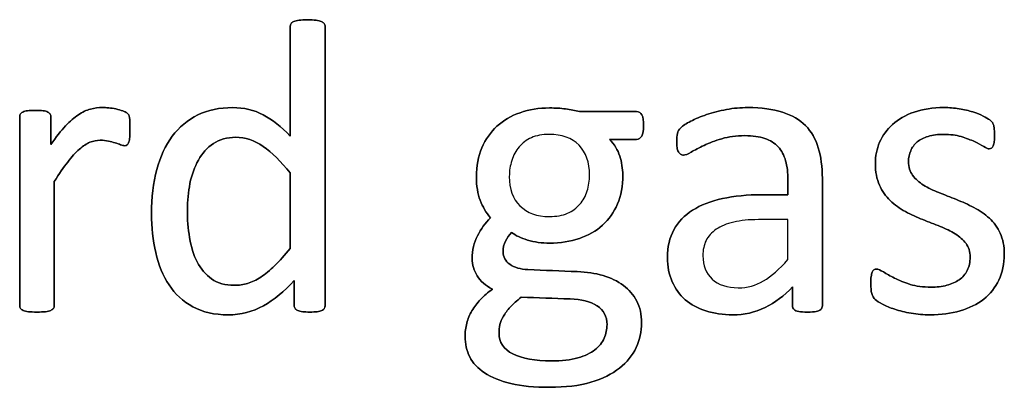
# Model space of a CAD drawing. Header units: inches. Extents: x 0 to 20790, y -12 to 14700.
# Tile 293 of 341: x 12742 to 13104, y 12555 to 12690. Entities that reach past the tile are written whole.
import ezdxf

# ---------------------------------------------------------------- set-up
doc = ezdxf.new("R2010")
doc.units = ezdxf.units.IN

msp = doc.modelspace()

# ---------------------------------------------------------------- linework, layer by layer
at = {"linetype": 'Continuous', "lineweight": 25}
for points, knots in [([(12854.215, 12583.901), (12854.405, 12584.208), (12854.492, 12584.554), (12854.492, 12619.138), (12854.492, 12653.289), (12854.492, 12687.814), (12854.377, 12688.161), (12854.146, 12688.478), (12853.915, 12688.824), (12853.569, 12689.084), (12852.645, 12689.43), (12852.011, 12689.603), (12850.366, 12689.83), (12849.299, 12689.921), (12846.789, 12689.921), (12845.779, 12689.834), (12844.192, 12689.599), (12843.528, 12689.43), (12843.038, 12689.257), (12842.518, 12689.084), (12842.172, 12688.824), (12841.999, 12688.478), (12841.797, 12688.161), (12841.711, 12687.814), (12841.711, 12674.033), (12841.711, 12660.627), (12841.711, 12647.22), (12838.422, 12650.653), (12835.104, 12653.25), (12828.375, 12656.788), (12824.688, 12657.664), (12815.773, 12657.664), (12811.474, 12656.77), (12804.03, 12653.135), (12800.914, 12650.509), (12795.894, 12643.758), (12793.99, 12639.661), (12791.449, 12630.075), (12790.787, 12624.687), (12790.787, 12613.723), (12791.307, 12608.934), (12793.334, 12599.841), (12794.971, 12595.922), (12799.45, 12589.204), (12802.357, 12586.516), (12809.546, 12582.573), (12813.869, 12581.583), (12823.621, 12581.583), (12827.92, 12582.679), (12835.755, 12587.115), (12839.547, 12590.18), (12843.182, 12594.133), (12843.182, 12591.084), (12843.182, 12588.036), (12843.182, 12584.554), (12843.269, 12584.208), (12843.499, 12583.891), (12843.701, 12583.602), (12844.019, 12583.342), (12844.942, 12582.996), (12845.548, 12582.852), (12846.269, 12582.737), (12846.962, 12582.65), (12847.885, 12582.592), (12849.962, 12582.592), (12850.857, 12582.65), (12851.578, 12582.737), (12852.27, 12582.852), (12852.847, 12582.996), (12853.309, 12583.169), (12853.742, 12583.342), (12854.03, 12583.602), (12854.215, 12583.901)], [0, 0, 0, 0, 0.003963, 0.003963, 0.3166858, 0.3166858, 0.3201204, 0.3201204, 0.3201204, 0.3241569, 0.3241569, 0.3281934, 0.3281934, 0.3320933, 0.3320933, 0.3359046, 0.3359046, 0.3398541, 0.3398541, 0.3398541, 0.3437515, 0.3437515, 0.3437515, 0.3469479, 0.3469479, 0.4611976, 0.4611976, 0.4611976, 0.4980481, 0.4980481, 0.5352785, 0.5352785, 0.5802209, 0.5802209, 0.6251633, 0.6251633, 0.6701058, 0.6701058, 0.715116, 0.715116, 0.7531343, 0.7531343, 0.7914351, 0.7914351, 0.8293583, 0.8293583, 0.8676457, 0.8676457, 0.9028876, 0.9028876, 0.9380188, 0.9380188, 0.9380188, 0.9648678, 0.9648678, 0.9686792, 0.9686792, 0.9686792, 0.97231, 0.97231, 0.9759409, 0.9759409, 0.9759409, 0.9838227, 0.9838227, 0.9912785, 0.9912785, 0.9912785, 0.9965158, 0.9965158, 0.9965158, 1, 1, 1, 1]), ([(12854.146, 12688.478), (12853.915, 12688.824), (12853.569, 12689.084), (12852.645, 12689.43), (12852.011, 12689.603), (12850.366, 12689.83), (12849.299, 12689.921), (12846.789, 12689.921), (12845.779, 12689.834), (12844.192, 12689.599), (12843.528, 12689.43), (12843.038, 12689.257)], [0, 0, 0, 0, 0.2045478, 0.2045478, 0.4090956, 0.4090956, 0.606724, 0.606724, 0.7998609, 0.7998609, 1, 1, 1, 1]), ([(12841.999, 12688.478), (12841.797, 12688.161), (12841.711, 12687.814), (12841.711, 12674.033), (12841.711, 12660.627), (12841.711, 12647.22)], [0, 0, 0, 0, 0.0272156, 0.0272156, 1, 1, 1, 1]), ([(12854.232, 12583.891), (12854.405, 12584.208), (12854.492, 12584.554), (12854.492, 12619.138), (12854.492, 12653.289), (12854.492, 12687.814), (12854.377, 12688.161), (12854.146, 12688.478)], [0, 0, 0, 0, 0.0123796, 0.0123796, 0.989271, 0.989271, 1, 1, 1, 1]), ([(12782.794, 12646.816), (12782.853, 12647.595), (12782.882, 12648.547), (12782.882, 12650.855), (12782.853, 12651.779), (12782.795, 12653.164), (12782.767, 12653.712), (12782.593, 12654.404), (12782.507, 12654.722), (12782.42, 12654.952), (12782.305, 12655.183), (12782.103, 12655.414), (12781.786, 12655.674), (12781.497, 12655.933), (12780.949, 12656.193), (12780.228, 12656.453), (12779.478, 12656.712), (12778.641, 12656.943), (12776.794, 12657.347), (12775.9, 12657.491), (12775.063, 12657.549), (12774.226, 12657.636), (12773.447, 12657.664), (12771.312, 12657.664), (12769.841, 12657.491), (12768.37, 12657.087), (12766.898, 12656.712), (12765.427, 12656.02), (12763.955, 12655.01), (12762.455, 12654.029), (12760.868, 12652.644), (12757.551, 12649.152), (12755.761, 12646.903), (12753.857, 12644.133), (12753.857, 12647.489), (12753.857, 12650.846), (12753.857, 12654.635), (12753.771, 12654.981), (12753.598, 12655.241), (12753.424, 12655.529), (12753.136, 12655.789), (12752.703, 12656.02), (12752.299, 12656.251), (12751.722, 12656.395), (12750.25, 12656.565), (12749.299, 12656.597), (12746.99, 12656.597), (12746.038, 12656.568), (12744.596, 12656.395), (12744.019, 12656.251), (12743.096, 12655.789), (12742.778, 12655.529), (12742.634, 12655.241), (12742.49, 12654.981), (12742.403, 12654.635), (12742.403, 12631.131), (12742.403, 12608.059), (12742.403, 12584.554), (12742.49, 12584.208), (12742.663, 12583.948), (12742.865, 12583.66), (12743.182, 12583.4), (12744.163, 12582.996), (12744.827, 12582.852), (12745.634, 12582.737), (12746.442, 12582.65), (12747.481, 12582.592), (12749.991, 12582.592), (12751.059, 12582.65), (12751.866, 12582.737), (12752.674, 12582.852), (12753.338, 12582.996), (12754.261, 12583.4), (12754.578, 12583.66), (12754.78, 12583.948), (12754.982, 12584.208), (12755.098, 12584.554), (12755.098, 12600.163), (12755.098, 12615.339), (12755.098, 12630.515), (12756.887, 12633.342), (12758.531, 12635.737), (12760.031, 12637.67), (12761.503, 12639.632), (12762.945, 12641.19), (12765.658, 12643.556), (12766.956, 12644.393), (12769.404, 12645.442), (12770.678, 12645.662), (12773.015, 12645.662), (12774.025, 12645.576), (12775.871, 12645.172), (12776.708, 12644.941), (12777.458, 12644.71), (12778.179, 12644.479), (12778.843, 12644.248), (12779.449, 12644.018), (12780.026, 12643.787), (12780.545, 12643.671), (12781.353, 12643.671), (12781.67, 12643.787), (12782.132, 12644.248), (12782.334, 12644.595), (12782.478, 12645.027), (12782.651, 12645.46), (12782.738, 12646.066), (12782.794, 12646.816)], [0, 0, 0, 0, 0.0096538, 0.0096538, 0.0198027, 0.0198027, 0.0299516, 0.0299516, 0.0401005, 0.0401005, 0.0401005, 0.044842, 0.044842, 0.044842, 0.0534194, 0.0534194, 0.0534194, 0.0661837, 0.0661837, 0.0789479, 0.0789479, 0.0789479, 0.0900774, 0.0900774, 0.1147557, 0.1147557, 0.1147557, 0.1392825, 0.1392825, 0.1392825, 0.1706536, 0.1706536, 0.2025606, 0.2025606, 0.2025606, 0.2502413, 0.2502413, 0.2563893, 0.2563893, 0.2563893, 0.262097, 0.262097, 0.262097, 0.2706682, 0.2706682, 0.2789141, 0.2789141, 0.2875829, 0.2875829, 0.2962517, 0.2962517, 0.3049205, 0.3049205, 0.3049205, 0.3099145, 0.3099145, 0.5761504, 0.5761504, 0.5811444, 0.5811444, 0.5811444, 0.5865531, 0.5865531, 0.5919618, 0.5919618, 0.5919618, 0.6050048, 0.6050048, 0.6183512, 0.6183512, 0.6183512, 0.6267587, 0.6267587, 0.6351662, 0.6351662, 0.6351662, 0.6398573, 0.6398573, 0.804358, 0.804358, 0.804358, 0.8399579, 0.8399579, 0.8399579, 0.8660139, 0.8660139, 0.8920699, 0.8920699, 0.918651, 0.918651, 0.9410033, 0.9410033, 0.9633556, 0.9633556, 0.9633556, 0.9723555, 0.9723555, 0.9723555, 0.978966, 0.978966, 0.9855765, 0.9855765, 0.9921871, 0.9921871, 0.9921871, 1, 1, 1, 1]), ([(12752.703, 12656.02), (12752.299, 12656.251), (12751.722, 12656.395), (12750.25, 12656.565), (12749.299, 12656.597), (12746.99, 12656.597), (12746.038, 12656.568), (12744.596, 12656.395), (12744.019, 12656.251), (12743.096, 12655.789), (12742.778, 12655.529), (12742.634, 12655.241)], [0, 0, 0, 0, 0.2001512, 0.2001512, 0.3927074, 0.3927074, 0.5951383, 0.5951383, 0.7975691, 0.7975691, 1, 1, 1, 1]), ([(12775.063, 12657.549), (12774.226, 12657.636), (12773.447, 12657.664), (12771.312, 12657.664), (12769.841, 12657.491), (12768.37, 12657.087)], [0, 0, 0, 0, 0.3108108, 0.3108108, 1, 1, 1, 1]), ([(12780.228, 12656.453), (12779.478, 12656.712), (12778.641, 12656.943), (12776.794, 12657.347), (12775.9, 12657.491), (12775.063, 12657.549)], [0, 0, 0, 0, 0.5, 0.5, 1, 1, 1, 1]), ([(12841.711, 12647.22), (12838.422, 12650.653), (12835.104, 12653.25), (12828.375, 12656.788), (12824.688, 12657.664), (12815.773, 12657.664), (12811.474, 12656.77), (12804.03, 12653.135), (12800.914, 12650.509), (12795.894, 12643.758), (12793.99, 12639.661), (12791.449, 12630.075), (12790.787, 12624.687), (12790.787, 12613.723), (12791.307, 12608.934), (12793.334, 12599.841), (12794.971, 12595.922), (12799.45, 12589.204), (12802.357, 12586.516), (12809.546, 12582.573), (12813.869, 12581.583), (12823.621, 12581.583), (12827.92, 12582.679), (12835.755, 12587.115), (12839.547, 12590.18), (12843.182, 12594.133)], [0, 0, 0, 0, 0.0772837, 0.0772837, 0.1553641, 0.1553641, 0.2496184, 0.2496184, 0.3438726, 0.3438726, 0.4381268, 0.4381268, 0.5325232, 0.5325232, 0.612256, 0.612256, 0.6925814, 0.6925814, 0.7721148, 0.7721148, 0.852412, 0.852412, 0.9263219, 0.9263219, 1, 1, 1, 1]), ([(12970.7, 12647.166), (12971.197, 12647.97), (12971.428, 12649.269), (12971.428, 12652.817), (12971.226, 12654.087), (12970.793, 12654.952), (12970.332, 12655.789), (12969.697, 12656.222), (12961.849, 12656.222), (12954.867, 12656.222), (12947.885, 12656.222), (12946.298, 12656.626), (12944.596, 12656.943), (12940.96, 12657.405), (12938.999, 12657.52), (12932.997, 12657.52), (12929.391, 12656.943), (12922.781, 12654.644), (12919.928, 12652.99), (12915.238, 12648.648), (12913.378, 12646.037), (12912.051, 12642.892), (12910.695, 12639.776), (12910.031, 12636.228), (12910.031, 12628.899), (12910.493, 12626.014), (12912.33, 12621.25), (12913.609, 12619.119), (12915.196, 12617.214), (12913.292, 12615.252), (12911.705, 12613.06), (12910.435, 12610.578), (12909.137, 12608.126), (12908.502, 12605.327), (12908.502, 12599.961), (12909.108, 12597.855), (12911.511, 12593.965), (12913.378, 12592.344), (12915.888, 12591.046), (12914.244, 12589.776), (12912.801, 12588.478), (12911.532, 12587.18), (12910.291, 12585.853), (12909.224, 12584.497), (12907.55, 12581.611), (12906.915, 12580.111), (12906.512, 12578.524), (12906.079, 12576.909), (12905.877, 12575.293), (12905.877, 12570.907), (12906.454, 12568.455), (12908.716, 12563.873), (12910.522, 12561.935), (12915.542, 12558.645), (12918.774, 12557.347), (12926.621, 12555.443), (12931.382, 12554.981), (12942.749, 12554.981), (12947.798, 12555.587), (12956.307, 12558.134), (12959.801, 12559.828), (12965.268, 12564.203), (12967.331, 12566.724), (12969.996, 12572.46), (12970.678, 12575.495), (12970.678, 12581.698), (12970.072, 12584.352), (12967.706, 12588.911), (12966.061, 12590.844), (12961.888, 12593.974), (12959.368, 12595.172), (12953.629, 12596.853), (12950.482, 12597.336), (12941.016, 12597.654), (12934.988, 12597.951), (12926.188, 12598.316), (12923.967, 12598.951), (12920.659, 12601.331), (12919.812, 12602.789), (12919.812, 12606.135), (12920.101, 12607.491), (12920.707, 12608.674), (12921.284, 12609.857), (12922.034, 12610.896), (12922.957, 12611.819), (12924.342, 12610.694), (12926.304, 12609.771), (12931.382, 12608.27), (12934.065, 12607.895), (12940.903, 12607.895), (12944.538, 12608.472), (12951.09, 12610.714), (12953.944, 12612.338), (12958.691, 12616.623), (12960.522, 12619.205), (12963.104, 12625.345), (12963.753, 12628.899), (12963.753, 12635.304), (12963.378, 12637.641), (12961.936, 12642.085), (12960.695, 12644.133), (12958.906, 12645.98), (12962.215, 12645.98), (12965.523, 12645.98), (12969.581, 12645.98), (12970.216, 12646.383), (12970.7, 12647.166)], [0, 0, 0, 0, 0.0121239, 0.0121239, 0.0240522, 0.0240522, 0.0240522, 0.0314841, 0.0314841, 0.0914348, 0.0914348, 0.0914348, 0.1065725, 0.1065725, 0.1217101, 0.1217101, 0.1497044, 0.1497044, 0.1774817, 0.1774817, 0.205444, 0.205444, 0.205444, 0.2359314, 0.2359314, 0.2623837, 0.2623837, 0.2885587, 0.2885587, 0.2885587, 0.3121371, 0.3121371, 0.3121371, 0.3370868, 0.3370868, 0.355106, 0.355106, 0.372815, 0.372815, 0.372815, 0.3893631, 0.3893631, 0.3893631, 0.404121, 0.404121, 0.418879, 0.418879, 0.418879, 0.4330679, 0.4330679, 0.4554334, 0.4554334, 0.4780269, 0.4780269, 0.5006203, 0.5006203, 0.5232138, 0.5232138, 0.546506, 0.546506, 0.5699436, 0.5699436, 0.5932615, 0.5932615, 0.6167731, 0.6167731, 0.6392161, 0.6392161, 0.6616591, 0.6616591, 0.6843021, 0.6843021, 0.7071558, 0.7071558, 0.7473056, 0.7473056, 0.7657478, 0.7657478, 0.7844038, 0.7844038, 0.8000986, 0.8000986, 0.8000986, 0.8102039, 0.8102039, 0.8102039, 0.8272615, 0.8272615, 0.8443191, 0.8443191, 0.8685131, 0.8685131, 0.8925172, 0.8925172, 0.916683, 0.916683, 0.9405765, 0.9405765, 0.9548439, 0.9548439, 0.9691112, 0.9691112, 0.9691112, 0.9942907, 0.9942907, 1, 1, 1, 1]), ([(12947.885, 12656.222), (12946.298, 12656.626), (12944.596, 12656.943), (12940.96, 12657.405), (12938.999, 12657.52), (12932.997, 12657.52), (12929.391, 12656.943), (12922.781, 12654.644), (12919.928, 12652.99), (12915.238, 12648.648), (12913.378, 12646.037), (12912.051, 12642.892)], [0, 0, 0, 0, 0.1327757, 0.1327757, 0.2655514, 0.2655514, 0.5110954, 0.5110954, 0.7547357, 0.7547357, 1, 1, 1, 1]), ([(12970.793, 12654.952), (12970.332, 12655.789), (12969.697, 12656.222), (12961.849, 12656.222), (12954.867, 12656.222), (12947.885, 12656.222)], [0, 0, 0, 0, 0.1102941, 0.1102941, 1, 1, 1, 1]), ([(13036.397, 12583.523), (13036.806, 12583.833), (13037.008, 12584.295), (13037.008, 12600.471), (13037.008, 12616.041), (13037.008, 12635.91), (13036.517, 12639.661), (13034.555, 12646.124), (13032.997, 12648.836), (13030.862, 12651.029), (13028.699, 12653.192), (13025.871, 12654.866), (13018.889, 12657.116), (13014.677, 12657.664), (13007.031, 12657.664), (13004.377, 12657.434), (12999.155, 12656.447), (12996.731, 12655.847), (12992.345, 12654.347), (12990.383, 12653.539), (12987.002, 12651.762), (12985.796, 12650.971), (12985.104, 12650.278), (12984.411, 12649.615), (12983.978, 12648.922), (12983.632, 12647.422), (12983.546, 12646.412), (12983.546, 12644.364), (12983.574, 12643.671), (12983.8, 12642.372), (12983.95, 12641.854), (12984.411, 12641.046), (12984.7, 12640.729), (12984.988, 12640.527), (12985.306, 12640.325), (12985.652, 12640.209), (12986.69, 12640.209), (12987.614, 12640.584), (12990.153, 12642.085), (12991.711, 12642.892), (12995.461, 12644.681), (12997.625, 12645.518), (13002.622, 12646.97), (13005.415, 12647.364), (13011.474, 12647.364), (13013.926, 12647.018), (13017.934, 12645.624), (13019.553, 12644.623), (13022.064, 12641.884), (13022.986, 12640.18), (13023.534, 12638.132), (13024.111, 12636.083), (13024.4, 12633.718), (13024.4, 12629.265), (13024.4, 12627.466), (13024.4, 12625.668), (13021.216, 12625.668), (13018.033, 12625.668), (13009.454, 12625.668), (13004.607, 12625.206), (12996.01, 12623.302), (12992.345, 12621.888), (12986.402, 12618.08), (12984.123, 12615.685), (12980.937, 12609.951), (12980.141, 12606.568), (12980.141, 12599.326), (12980.718, 12596.355), (12983.037, 12591.137), (12984.642, 12588.911), (12988.797, 12585.333), (12991.307, 12583.948), (12994.278, 12583.025), (12997.221, 12582.073), (13000.51, 12581.583), (13008.3, 12581.583), (13012.253, 12582.477), (13019.662, 12586.095), (13023.044, 12588.593), (13026.073, 12591.825), (13026.073, 12589.517), (13026.073, 12587.209), (13026.073, 12584.295), (13026.246, 12583.833), (13026.621, 12583.516), (13026.967, 12583.198), (13027.544, 12582.967), (13029.132, 12582.684), (13030.199, 12582.592), (13032.94, 12582.592), (13033.978, 12582.679), (13035.421, 12582.967), (13035.969, 12583.198), (13036.397, 12583.523)], [0, 0, 0, 0, 0.0062907, 0.0062907, 0.1679526, 0.1679526, 0.2125868, 0.2125868, 0.257221, 0.257221, 0.257221, 0.2941122, 0.2941122, 0.3310034, 0.3310034, 0.3506219, 0.3506219, 0.3704508, 0.3704508, 0.3902798, 0.3902798, 0.4098458, 0.4098458, 0.4098458, 0.4185611, 0.4185611, 0.4272765, 0.4272765, 0.4326245, 0.4326245, 0.437747, 0.437747, 0.4428695, 0.4428695, 0.4428695, 0.4468565, 0.4468565, 0.4524383, 0.4524383, 0.4580201, 0.4580201, 0.463602, 0.463602, 0.4692612, 0.4692612, 0.474606, 0.474606, 0.48002, 0.48002, 0.4853165, 0.4853165, 0.4853165, 0.5053782, 0.5053782, 0.5189706, 0.5189706, 0.5189706, 0.5457097, 0.5457097, 0.5910288, 0.5910288, 0.6363479, 0.6363479, 0.681667, 0.681667, 0.7273363, 0.7273363, 0.766578, 0.766578, 0.8061842, 0.8061842, 0.8457904, 0.8457904, 0.8457904, 0.877393, 0.877393, 0.9135102, 0.9135102, 0.9492912, 0.9492912, 0.9492912, 0.9709919, 0.9709919, 0.9766884, 0.9766884, 0.9766884, 0.9826091, 0.9826091, 0.988325, 0.988325, 0.9941625, 0.9941625, 1, 1, 1, 1]), ([(13030.862, 12651.029), (13028.699, 12653.192), (13025.871, 12654.866), (13018.889, 12657.116), (13014.677, 12657.664), (13007.031, 12657.664), (13004.377, 12657.434), (12999.155, 12656.447), (12996.731, 12655.847), (12992.345, 12654.347), (12990.383, 12653.539), (12987.002, 12651.762), (12985.796, 12650.971), (12985.104, 12650.278)], [0, 0, 0, 0, 0.2417117, 0.2417117, 0.4834233, 0.4834233, 0.6119636, 0.6119636, 0.7418832, 0.7418832, 0.8718028, 0.8718028, 1, 1, 1, 1]), ([(13101.826, 12594.369), (13103.136, 12597.134), (13103.799, 12600.278), (13103.799, 12606.799), (13103.28, 12609.367), (13101.302, 12613.672), (13099.962, 12615.512), (13098.318, 12617.041), (13096.673, 12618.599), (13094.798, 12619.898), (13092.663, 12620.965), (13090.557, 12622.061), (13088.393, 12623.042), (13084.032, 12624.764), (13081.872, 12625.61), (13079.795, 12626.447), (13077.689, 12627.255), (13075.813, 12628.178), (13074.169, 12629.217), (13072.524, 12630.226), (13071.197, 12631.438), (13070.158, 12632.794), (13069.149, 12634.15), (13068.629, 12635.824), (13068.629, 12639.257), (13068.889, 12640.584), (13069.985, 12643.065), (13070.764, 12644.133), (13071.832, 12645.027), (13072.87, 12645.922), (13074.226, 12646.614), (13077.516, 12647.595), (13079.391, 12647.826), (13083.978, 12647.826), (13086.113, 12647.538), (13087.989, 12646.989), (13089.835, 12646.412), (13091.48, 12645.806), (13094.25, 12644.537), (13095.375, 12643.931), (13096.24, 12643.354), (13097.135, 12642.806), (13097.798, 12642.517), (13098.548, 12642.517), (13098.837, 12642.604), (13099.097, 12642.777), (13099.356, 12642.979), (13099.558, 12643.267), (13099.76, 12643.671), (13099.933, 12644.075), (13100.049, 12644.623), (13100.222, 12645.893), (13100.251, 12646.643), (13100.251, 12648.345), (13100.222, 12649.038), (13100.044, 12650.162), (13099.991, 12650.625), (13099.905, 12651.029), (13099.818, 12651.404), (13099.703, 12651.75), (13099.529, 12652.067), (13099.327, 12652.356), (13098.981, 12652.731), (13098.433, 12653.135), (13097.914, 12653.539), (13097.106, 12654.029), (13096.067, 12654.548), (13095, 12655.097), (13093.73, 12655.587), (13090.761, 12656.519), (13089.085, 12656.914), (13087.239, 12657.203), (13085.392, 12657.52), (13083.546, 12657.664), (13077.516, 12657.664), (13073.823, 12657.116), (13067.507, 12654.857), (13064.879, 12653.366), (13060.666, 12649.615), (13059.108, 12647.422), (13058.041, 12644.941), (13057.002, 12642.46), (13056.483, 12639.863), (13056.483, 12634.064), (13056.973, 12631.409), (13057.983, 12629.217), (13058.964, 12626.995), (13060.291, 12625.12), (13061.936, 12623.504), (13063.58, 12621.917), (13065.427, 12620.59), (13067.504, 12619.465), (13069.581, 12618.368), (13071.716, 12617.387), (13076.077, 12615.666), (13078.208, 12614.82), (13080.256, 12614.012), (13082.305, 12613.233), (13084.151, 12612.31), (13085.796, 12611.3), (13087.412, 12610.261), (13088.739, 12609.078), (13090.759, 12606.424), (13091.249, 12604.779), (13091.249, 12600.913), (13090.903, 12599.297), (13089.518, 12596.528), (13088.537, 12595.374), (13087.239, 12594.479), (13085.969, 12593.585), (13084.44, 12592.892), (13080.978, 12591.969), (13079.016, 12591.738), (13073.996, 12591.738), (13071.457, 12592.085), (13067.04, 12593.461), (13065.138, 12594.22), (13063.523, 12595.056), (13061.907, 12595.864), (13060.551, 12596.643), (13059.426, 12597.336), (13058.329, 12598.028), (13057.493, 12598.374), (13056.569, 12598.374), (13056.252, 12598.259), (13055.963, 12598.086), (13055.704, 12597.913), (13055.473, 12597.624), (13055.329, 12597.22), (13055.156, 12596.787), (13055.04, 12596.268), (13054.925, 12595.604), (13054.838, 12594.912), (13054.78, 12594.104), (13054.78, 12591.536), (13054.896, 12590.296), (13055.415, 12588.449), (13055.819, 12587.728), (13056.973, 12586.689), (13057.868, 12586.112), (13059.079, 12585.477), (13060.32, 12584.843), (13061.82, 12584.208), (13063.58, 12583.631), (13065.369, 12583.025), (13067.36, 12582.563), (13069.581, 12582.16), (13071.832, 12581.784), (13074.169, 12581.583), (13080.632, 12581.583), (13084.296, 12582.073), (13090.963, 12584.027), (13093.846, 12585.449), (13098.653, 12589.271), (13100.51, 12591.594), (13101.826, 12594.369)], [0, 0, 0, 0, 0.0265971, 0.0265971, 0.0488695, 0.0488695, 0.071505, 0.071505, 0.071505, 0.0916763, 0.0916763, 0.0916763, 0.1124207, 0.1124207, 0.1329291, 0.1329291, 0.1329291, 0.1513232, 0.1513232, 0.1513232, 0.1671509, 0.1671509, 0.1671509, 0.1827935, 0.1827935, 0.1941287, 0.1941287, 0.2054639, 0.2054639, 0.2054639, 0.2187849, 0.2187849, 0.232106, 0.232106, 0.2470255, 0.2470255, 0.2470255, 0.2617411, 0.2617411, 0.2764567, 0.2764567, 0.2764567, 0.2827861, 0.2827861, 0.2867419, 0.2867419, 0.2867419, 0.2899769, 0.2899769, 0.2899769, 0.2946866, 0.2946866, 0.2993962, 0.2993962, 0.3039489, 0.3039489, 0.3087355, 0.3087355, 0.3087355, 0.3118991, 0.3118991, 0.3118991, 0.3162873, 0.3162873, 0.3162873, 0.3241694, 0.3241694, 0.3241694, 0.3358727, 0.3358727, 0.3477852, 0.3477852, 0.3477852, 0.3635516, 0.3635516, 0.3992722, 0.3992722, 0.4352836, 0.4352836, 0.4712949, 0.4712949, 0.4712949, 0.4954133, 0.4954133, 0.5223243, 0.5223243, 0.5223243, 0.5434303, 0.5434303, 0.5434303, 0.5642681, 0.5642681, 0.5642681, 0.5855645, 0.5855645, 0.6066186, 0.6066186, 0.6066186, 0.6252846, 0.6252846, 0.6252846, 0.6414191, 0.6414191, 0.6575536, 0.6575536, 0.6732136, 0.6732136, 0.6888736, 0.6888736, 0.6888736, 0.7040281, 0.7040281, 0.7191826, 0.7191826, 0.7391866, 0.7391866, 0.7589539, 0.7589539, 0.7589539, 0.7730817, 0.7730817, 0.7730817, 0.7812698, 0.7812698, 0.7868722, 0.7868722, 0.7868722, 0.7901715, 0.7901715, 0.7901715, 0.7952132, 0.7952132, 0.7952132, 0.802729, 0.802729, 0.8148868, 0.8148868, 0.8270447, 0.8270447, 0.8392026, 0.8392026, 0.8392026, 0.8540559, 0.8540559, 0.8540559, 0.8729189, 0.8729189, 0.8729189, 0.8944875, 0.8944875, 0.9297587, 0.9297587, 0.9647499, 0.9647499, 1, 1, 1, 1]), ([(13087.239, 12657.203), (13085.392, 12657.52), (13083.546, 12657.664), (13077.516, 12657.664), (13073.823, 12657.116), (13067.507, 12654.857), (13064.879, 12653.366), (13060.666, 12649.615), (13059.108, 12647.422), (13058.041, 12644.941)], [0, 0, 0, 0, 0.1276528, 0.1276528, 0.4168663, 0.4168663, 0.7084331, 0.7084331, 1, 1, 1, 1]), ([(13096.067, 12654.548), (13095, 12655.097), (13093.73, 12655.587), (13090.761, 12656.519), (13089.085, 12656.914), (13087.239, 12657.203)], [0, 0, 0, 0, 0.495573, 0.495573, 1, 1, 1, 1]), ([(12742.634, 12655.241), (12742.49, 12654.981), (12742.403, 12654.635), (12742.403, 12631.131), (12742.403, 12608.059), (12742.403, 12584.554), (12742.49, 12584.208), (12742.663, 12583.948)], [0, 0, 0, 0, 0.0180796, 0.0180796, 0.9819204, 0.9819204, 1, 1, 1, 1]), ([(12753.857, 12644.133), (12753.857, 12647.489), (12753.857, 12650.846), (12753.857, 12654.635), (12753.771, 12654.981), (12753.598, 12655.241)], [0, 0, 0, 0, 0.8857868, 0.8857868, 1, 1, 1, 1]), ([(12763.955, 12655.01), (12762.455, 12654.029), (12760.868, 12652.644), (12757.551, 12649.152), (12755.761, 12646.903), (12753.857, 12644.133)], [0, 0, 0, 0, 0.4957654, 0.4957654, 1, 1, 1, 1]), ([(12782.795, 12646.816), (12782.853, 12647.595), (12782.882, 12648.547), (12782.882, 12650.855), (12782.853, 12651.779), (12782.795, 12653.164), (12782.767, 12653.712), (12782.593, 12654.404), (12782.507, 12654.722), (12782.42, 12654.952)], [0, 0, 0, 0, 0.2407407, 0.2407407, 0.4938272, 0.4938272, 0.7469136, 0.7469136, 1, 1, 1, 1]), ([(12970.707, 12647.162), (12971.197, 12647.97), (12971.428, 12649.269), (12971.428, 12652.817), (12971.226, 12654.087), (12970.793, 12654.952)], [0, 0, 0, 0, 0.504065, 0.504065, 1, 1, 1, 1]), ([(12985.104, 12650.278), (12984.411, 12649.615), (12983.978, 12648.922), (12983.632, 12647.422), (12983.546, 12646.412), (12983.546, 12644.364), (12983.574, 12643.671), (12983.8, 12642.372), (12983.95, 12641.854), (12984.411, 12641.046), (12984.7, 12640.729), (12984.988, 12640.527)], [0, 0, 0, 0, 0.2639114, 0.2639114, 0.5278228, 0.5278228, 0.6897684, 0.6897684, 0.8448842, 0.8448842, 1, 1, 1, 1]), ([(13036.402, 12583.516), (13036.806, 12583.833), (13037.008, 12584.295), (13037.008, 12600.471), (13037.008, 12616.041), (13037.008, 12635.91), (13036.517, 12639.661), (13034.555, 12646.124), (13032.997, 12648.836), (13030.862, 12651.029)], [0, 0, 0, 0, 0.0244565, 0.0244565, 0.6529503, 0.6529503, 0.8264752, 0.8264752, 1, 1, 1, 1]), ([(13099.76, 12643.671), (13099.933, 12644.075), (13100.049, 12644.623), (13100.222, 12645.893), (13100.251, 12646.643), (13100.251, 12648.345), (13100.222, 12649.038), (13100.044, 12650.162), (13099.991, 12650.625), (13099.905, 12651.029)], [0, 0, 0, 0, 0.2510668, 0.2510668, 0.5021337, 0.5021337, 0.7448316, 0.7448316, 1, 1, 1, 1]), ([(12760.031, 12637.67), (12761.503, 12639.632), (12762.945, 12641.19), (12765.658, 12643.556), (12766.956, 12644.393), (12769.404, 12645.442), (12770.678, 12645.662), (12773.015, 12645.662), (12774.025, 12645.576), (12775.871, 12645.172), (12776.708, 12644.941), (12777.458, 12644.71)], [0, 0, 0, 0, 0.2111549, 0.2111549, 0.4223097, 0.4223097, 0.6377197, 0.6377197, 0.8188598, 0.8188598, 1, 1, 1, 1]), ([(12841.711, 12605.991), (12839.72, 12603.452), (12837.816, 12601.346), (12834.224, 12597.928), (12832.507, 12596.499), (12829.218, 12594.364), (12827.631, 12593.585), (12824.488, 12592.654), (12822.87, 12592.431), (12817.85, 12592.431), (12815.081, 12593.21), (12810.67, 12596.36), (12808.906, 12598.432), (12806.212, 12603.591), (12805.3, 12606.568), (12804.208, 12613.234), (12803.944, 12616.637), (12803.944, 12623.417), (12804.261, 12626.649), (12805.532, 12633.002), (12806.569, 12635.853), (12809.397, 12640.873), (12811.214, 12642.892), (12815.74, 12645.986), (12818.485, 12646.759), (12825.207, 12646.759), (12828.554, 12645.633), (12831.757, 12643.412)], [0, 0, 0, 0, 0.0474893, 0.0474893, 0.0953627, 0.0953627, 0.1432362, 0.1432362, 0.1919252, 0.1919252, 0.2868276, 0.2868276, 0.3803312, 0.3803312, 0.472593, 0.472593, 0.5640804, 0.5640804, 0.650275, 0.650275, 0.7366237, 0.7366237, 0.8229724, 0.8229724, 0.9080672, 0.9080672, 1, 1, 1, 1]), ([(12831.75, 12643.402), (12834.959, 12641.161), (12838.277, 12637.93), (12841.711, 12633.689), (12841.711, 12624.456), (12841.711, 12615.224), (12841.711, 12605.991), (12839.72, 12603.452), (12837.816, 12601.346), (12834.224, 12597.928), (12832.507, 12596.499), (12829.218, 12594.364), (12827.631, 12593.585), (12824.488, 12592.654), (12822.87, 12592.431), (12817.85, 12592.431), (12815.081, 12593.21), (12810.67, 12596.36), (12808.906, 12598.432), (12806.212, 12603.591), (12805.3, 12606.568), (12804.208, 12613.234), (12803.944, 12616.637), (12803.944, 12623.417), (12804.261, 12626.649), (12805.532, 12633.002), (12806.569, 12635.853), (12809.397, 12640.873), (12811.214, 12642.892), (12815.74, 12645.986), (12818.485, 12646.759), (12825.207, 12646.759), (12828.554, 12645.633), (12831.75, 12643.402)], [0, 0, 0, 0, 0.0630947, 0.0630947, 0.0630947, 0.1882959, 0.1882959, 0.1882959, 0.2268431, 0.2268431, 0.2657022, 0.2657022, 0.3045613, 0.3045613, 0.3440824, 0.3440824, 0.421115, 0.421115, 0.4970123, 0.4970123, 0.5719016, 0.5719016, 0.6461622, 0.6461622, 0.7161268, 0.7161268, 0.7862164, 0.7862164, 0.8563059, 0.8563059, 0.9253778, 0.9253778, 1, 1, 1, 1]), ([(12947.697, 12643.859), (12950.28, 12641.219), (12951.578, 12637.555), (12951.578, 12630.832), (12951.289, 12628.899), (12950.712, 12627.053), (12950.106, 12625.206), (12949.212, 12623.591), (12948, 12622.177), (12946.817, 12620.763), (12945.288, 12619.667), (12943.442, 12618.859), (12941.595, 12618.08), (12939.402, 12617.676), (12932.218, 12617.676), (12928.583, 12618.974), (12926.015, 12621.6), (12923.419, 12624.196), (12922.12, 12627.803), (12922.12, 12634.41), (12922.409, 12636.372), (12923.015, 12638.247), (12923.592, 12640.123), (12924.486, 12641.767), (12926.91, 12644.652), (12928.41, 12645.778), (12930.228, 12646.585), (12932.045, 12647.422), (12934.209, 12647.826), (12941.422, 12647.826), (12945.115, 12646.499), (12947.697, 12643.859)], [0, 0, 0, 0, 0.1304447, 0.1304447, 0.1853269, 0.1853269, 0.1853269, 0.2435691, 0.2435691, 0.2435691, 0.3025733, 0.3025733, 0.3025733, 0.3720525, 0.3720525, 0.5014275, 0.5014275, 0.5014275, 0.6248572, 0.6248572, 0.6803225, 0.6803225, 0.6803225, 0.7393206, 0.7393206, 0.7983187, 0.7983187, 0.7983187, 0.8668903, 0.8668903, 1, 1, 1, 1]), ([(12922.957, 12611.819), (12924.342, 12610.694), (12926.304, 12609.771), (12931.382, 12608.27), (12934.065, 12607.895), (12940.903, 12607.895), (12944.538, 12608.472), (12951.09, 12610.714), (12953.944, 12612.338), (12958.691, 12616.623), (12960.522, 12619.205), (12963.104, 12625.345), (12963.753, 12628.899), (12963.753, 12635.304), (12963.378, 12637.641), (12961.936, 12642.085), (12960.695, 12644.133), (12958.906, 12645.98)], [0, 0, 0, 0, 0.1073432, 0.1073432, 0.2146864, 0.2146864, 0.3669386, 0.3669386, 0.5179956, 0.5179956, 0.6700708, 0.6700708, 0.820432, 0.820432, 0.910216, 0.910216, 1, 1, 1, 1]), ([(12958.906, 12645.98), (12962.215, 12645.98), (12965.523, 12645.98), (12969.581, 12645.98), (12970.216, 12646.383), (12970.707, 12647.162)], [0, 0, 0, 0, 0.8151659, 0.8151659, 1, 1, 1, 1]), ([(12984.988, 12640.527), (12985.306, 12640.325), (12985.652, 12640.209), (12986.69, 12640.209), (12987.614, 12640.584), (12990.153, 12642.085), (12991.711, 12642.892), (12995.461, 12644.681), (12997.625, 12645.518), (13002.622, 12646.97), (13005.415, 12647.364), (13011.474, 12647.364), (13013.926, 12647.018), (13017.934, 12645.624), (13019.553, 12644.623), (13022.064, 12641.884), (13022.986, 12640.18), (13023.534, 12638.132)], [0, 0, 0, 0, 0.0939292, 0.0939292, 0.2254301, 0.2254301, 0.3569311, 0.3569311, 0.488432, 0.488432, 0.6217564, 0.6217564, 0.747674, 0.747674, 0.8752207, 0.8752207, 1, 1, 1, 1]), ([(13071.832, 12645.027), (13072.87, 12645.922), (13074.226, 12646.614), (13077.516, 12647.595), (13079.391, 12647.826), (13083.978, 12647.826), (13086.113, 12647.538), (13087.989, 12646.989)], [0, 0, 0, 0, 0.3205128, 0.3205128, 0.6410256, 0.6410256, 1, 1, 1, 1]), ([(13087.989, 12646.989), (13089.835, 12646.412), (13091.48, 12645.806), (13094.25, 12644.537), (13095.375, 12643.931), (13096.24, 12643.354)], [0, 0, 0, 0, 0.5, 0.5, 1, 1, 1, 1]), ([(12779.449, 12644.018), (12780.026, 12643.787), (12780.545, 12643.671), (12781.353, 12643.671), (12781.67, 12643.787), (12782.132, 12644.248), (12782.334, 12644.595), (12782.478, 12645.027)], [0, 0, 0, 0, 0.3333333, 0.3333333, 0.6666667, 0.6666667, 1, 1, 1, 1]), ([(12912.051, 12642.892), (12910.695, 12639.776), (12910.031, 12636.228), (12910.031, 12628.899), (12910.493, 12626.014), (12912.33, 12621.25), (12913.609, 12619.119), (12915.196, 12617.214)], [0, 0, 0, 0, 0.3668109, 0.3668109, 0.6850733, 0.6850733, 1, 1, 1, 1]), ([(13058.041, 12644.941), (13057.002, 12642.46), (13056.483, 12639.863), (13056.483, 12634.064), (13056.973, 12631.409), (13057.983, 12629.217)], [0, 0, 0, 0, 0.4726368, 0.4726368, 1, 1, 1, 1]), ([(13070.158, 12632.794), (13069.149, 12634.15), (13068.629, 12635.824), (13068.629, 12639.257), (13068.889, 12640.584), (13069.985, 12643.065), (13070.764, 12644.133), (13071.832, 12645.027)], [0, 0, 0, 0, 0.408284, 0.408284, 0.704142, 0.704142, 1, 1, 1, 1]), ([(13096.24, 12643.354), (13097.135, 12642.806), (13097.798, 12642.517), (13098.548, 12642.517), (13098.837, 12642.604), (13099.097, 12642.777)], [0, 0, 0, 0, 0.6153846, 0.6153846, 1, 1, 1, 1]), ([(13023.534, 12638.132), (13024.111, 12636.083), (13024.4, 12633.718), (13024.4, 12629.265), (13024.4, 12627.466), (13024.4, 12625.668)], [0, 0, 0, 0, 0.5961123, 0.5961123, 1, 1, 1, 1]), ([(12754.78, 12583.948), (12754.982, 12584.208), (12755.098, 12584.554), (12755.098, 12600.163), (12755.098, 12615.339), (12755.098, 12630.515)], [0, 0, 0, 0, 0.0277264, 0.0277264, 1, 1, 1, 1]), ([(13024.4, 12625.668), (13021.216, 12625.668), (13018.033, 12625.668), (13009.454, 12625.668), (13004.607, 12625.206), (12996.01, 12623.302), (12992.345, 12621.888), (12986.402, 12618.08), (12984.123, 12615.685), (12980.937, 12609.951), (12980.141, 12606.568), (12980.141, 12599.326), (12980.718, 12596.355), (12983.037, 12591.137), (12984.642, 12588.911), (12988.797, 12585.333), (12991.307, 12583.948), (12994.278, 12583.025)], [0, 0, 0, 0, 0.0818159, 0.0818159, 0.2204828, 0.2204828, 0.3591497, 0.3591497, 0.4978166, 0.4978166, 0.6375551, 0.6375551, 0.7576267, 0.7576267, 0.8788133, 0.8788133, 1, 1, 1, 1]), ([(13092.663, 12620.965), (13090.557, 12622.061), (13088.393, 12623.042), (13084.032, 12624.764), (13081.872, 12625.61), (13079.795, 12626.447)], [0, 0, 0, 0, 0.5028597, 0.5028597, 1, 1, 1, 1]), ([(13013.551, 12616.522), (13017.167, 12616.522), (13020.784, 12616.522), (13024.4, 12616.522), (13024.4, 12611.627), (13024.4, 12606.732), (13024.4, 12601.836), (13021.255, 12598.345), (13018.283, 12595.749), (13012.583, 12592.352), (13009.483, 12591.508), (13002.04, 12591.508), (12998.866, 12592.575), (12994.307, 12596.845), (12993.153, 12599.701), (12993.153, 12605.385), (12993.557, 12607.261), (12994.336, 12608.876), (12995.144, 12610.463), (12996.385, 12611.848), (12999.769, 12614.143), (13001.895, 12615.05), (13004.463, 12615.628), (13007.031, 12616.233), (13010.06, 12616.522), (13013.551, 12616.522)], [0, 0, 0, 0, 0.0969812, 0.0969812, 0.0969812, 0.228267, 0.228267, 0.228267, 0.334882, 0.334882, 0.4410263, 0.4410263, 0.5730145, 0.5730145, 0.7050027, 0.7050027, 0.7827055, 0.7827055, 0.7827055, 0.8432978, 0.8432978, 0.9031884, 0.9031884, 0.9031884, 1, 1, 1, 1]), ([(13067.504, 12619.465), (13069.581, 12618.368), (13071.716, 12617.387), (13076.077, 12615.666), (13078.208, 12614.82), (13080.256, 12614.012)], [0, 0, 0, 0, 0.5028597, 0.5028597, 1, 1, 1, 1]), ([(13101.838, 12594.364), (13103.136, 12597.134), (13103.799, 12600.278), (13103.799, 12606.799), (13103.28, 12609.367), (13101.302, 12613.672), (13099.962, 12615.512), (13098.318, 12617.041)], [0, 0, 0, 0, 0.3719617, 0.3719617, 0.6834419, 0.6834419, 1, 1, 1, 1]), ([(12910.435, 12610.578), (12909.137, 12608.126), (12908.502, 12605.327), (12908.502, 12599.961), (12909.108, 12597.855), (12911.511, 12593.965), (12913.378, 12592.344), (12915.888, 12591.046)], [0, 0, 0, 0, 0.4111818, 0.4111818, 0.7081465, 0.7081465, 1, 1, 1, 1]), ([(13085.796, 12611.3), (13087.412, 12610.261), (13088.739, 12609.078), (13090.759, 12606.424), (13091.249, 12604.779), (13091.249, 12600.913), (13090.903, 12599.297), (13089.518, 12596.528), (13088.537, 12595.374), (13087.239, 12594.479)], [0, 0, 0, 0, 0.2537313, 0.2537313, 0.5074627, 0.5074627, 0.7537313, 0.7537313, 1, 1, 1, 1]), ([(12906.512, 12578.524), (12906.079, 12576.909), (12905.877, 12575.293), (12905.877, 12570.907), (12906.454, 12568.455), (12908.716, 12563.873), (12910.522, 12561.935), (12915.542, 12558.645), (12918.774, 12557.347), (12926.621, 12555.443), (12931.382, 12554.981), (12942.749, 12554.981), (12947.798, 12555.587), (12956.307, 12558.134), (12959.801, 12559.828), (12965.268, 12564.203), (12967.331, 12566.724), (12969.996, 12572.46), (12970.678, 12575.495), (12970.678, 12581.698), (12970.072, 12584.352), (12967.706, 12588.911), (12966.061, 12590.844), (12961.888, 12593.974), (12959.368, 12595.172), (12953.629, 12596.853), (12950.482, 12597.336), (12941.016, 12597.654), (12934.988, 12597.951), (12926.188, 12598.316), (12923.967, 12598.951), (12920.659, 12601.331), (12919.812, 12602.789), (12919.812, 12606.135), (12920.101, 12607.491), (12920.707, 12608.674)], [0, 0, 0, 0, 0.0372197, 0.0372197, 0.0958881, 0.0958881, 0.1551543, 0.1551543, 0.2144206, 0.2144206, 0.2736868, 0.2736868, 0.334786, 0.334786, 0.3962668, 0.3962668, 0.4574331, 0.4574331, 0.5191081, 0.5191081, 0.5779796, 0.5779796, 0.6368511, 0.6368511, 0.6962473, 0.6962473, 0.7561962, 0.7561962, 0.8615156, 0.8615156, 0.9098924, 0.9098924, 0.9588301, 0.9588301, 1, 1, 1, 1]), ([(13059.426, 12597.336), (13058.329, 12598.028), (13057.493, 12598.374), (13056.569, 12598.374), (13056.252, 12598.259), (13055.963, 12598.086)], [0, 0, 0, 0, 0.59375, 0.59375, 1, 1, 1, 1]), ([(13054.925, 12595.604), (13054.838, 12594.912), (13054.78, 12594.104), (13054.78, 12591.536), (13054.896, 12590.296), (13055.415, 12588.449), (13055.819, 12587.728), (13056.973, 12586.689), (13057.868, 12586.112), (13059.079, 12585.477)], [0, 0, 0, 0, 0.1708543, 0.1708543, 0.4472362, 0.4472362, 0.7236181, 0.7236181, 1, 1, 1, 1]), ([(13087.239, 12594.479), (13085.969, 12593.585), (13084.44, 12592.892), (13080.978, 12591.969), (13079.016, 12591.738), (13073.996, 12591.738), (13071.457, 12592.085), (13067.04, 12593.461), (13065.138, 12594.22), (13063.523, 12595.056)], [0, 0, 0, 0, 0.216245, 0.216245, 0.43249, 0.43249, 0.7179334, 0.7179334, 1, 1, 1, 1]), ([(12843.182, 12594.133), (12843.182, 12591.084), (12843.182, 12588.036), (12843.182, 12584.554), (12843.269, 12584.208), (12843.499, 12583.891)], [0, 0, 0, 0, 0.8756906, 0.8756906, 1, 1, 1, 1]), ([(12994.278, 12583.025), (12997.221, 12582.073), (13000.51, 12581.583), (13008.3, 12581.583), (13012.253, 12582.477), (13019.662, 12586.095), (13023.044, 12588.593), (13026.073, 12591.825)], [0, 0, 0, 0, 0.3053367, 0.3053367, 0.6542928, 0.6542928, 1, 1, 1, 1]), ([(13026.073, 12591.825), (13026.073, 12589.517), (13026.073, 12587.209), (13026.073, 12584.295), (13026.246, 12583.833), (13026.621, 12583.516)], [0, 0, 0, 0, 0.7920792, 0.7920792, 1, 1, 1, 1]), ([(13069.581, 12582.16), (13071.832, 12581.784), (13074.169, 12581.583), (13080.632, 12581.583), (13084.296, 12582.073), (13090.963, 12584.027), (13093.846, 12585.449), (13098.653, 12589.271), (13100.51, 12591.594), (13101.838, 12594.364)], [0, 0, 0, 0, 0.1697237, 0.1697237, 0.4472719, 0.4472719, 0.7226174, 0.7226174, 1, 1, 1, 1]), ([(12954.314, 12584.865), (12956.742, 12583.256), (12957.983, 12580.948), (12957.983, 12576.216), (12957.637, 12574.572), (12956.241, 12571.374), (12955.098, 12569.984), (12951.924, 12567.503), (12949.818, 12566.522), (12947.25, 12565.772), (12944.653, 12565.05), (12941.422, 12564.675), (12931.526, 12564.675), (12926.823, 12565.512), (12920.049, 12568.957), (12918.341, 12571.484), (12918.341, 12575.899), (12918.456, 12576.937), (12918.912, 12578.987), (12919.351, 12580.025), (12919.956, 12581.092), (12920.591, 12582.131), (12921.428, 12583.256), (12923.505, 12585.564), (12924.861, 12586.776), (12926.506, 12588.045), (12932.478, 12587.843), (12938.45, 12587.641), (12948.577, 12587.299), (12951.866, 12586.487), (12954.314, 12584.865)], [0, 0, 0, 0, 0.0772164, 0.0772164, 0.1229465, 0.1229465, 0.1693761, 0.1693761, 0.2158056, 0.2158056, 0.2158056, 0.2974508, 0.2974508, 0.4263641, 0.4263641, 0.5539687, 0.5539687, 0.5946702, 0.5946702, 0.634295, 0.634295, 0.634295, 0.6741618, 0.6741618, 0.7140285, 0.7140285, 0.7140285, 0.8826912, 0.8826912, 1, 1, 1, 1]), ([(12919.956, 12581.092), (12920.591, 12582.131), (12921.428, 12583.256), (12923.505, 12585.564), (12924.861, 12586.776), (12926.506, 12588.045)], [0, 0, 0, 0, 0.5, 0.5, 1, 1, 1, 1]), ([(12926.506, 12588.045), (12932.478, 12587.843), (12938.45, 12587.641), (12948.577, 12587.299), (12951.866, 12586.487), (12954.319, 12584.872)], [0, 0, 0, 0, 0.5897885, 0.5897885, 1, 1, 1, 1]), ([(12742.663, 12583.948), (12742.865, 12583.66), (12743.182, 12583.4), (12744.163, 12582.996), (12744.827, 12582.852), (12745.634, 12582.737)], [0, 0, 0, 0, 0.5, 0.5, 1, 1, 1, 1]), ([(12751.866, 12582.737), (12752.674, 12582.852), (12753.338, 12582.996), (12754.261, 12583.4), (12754.578, 12583.66), (12754.78, 12583.948)], [0, 0, 0, 0, 0.5, 0.5, 1, 1, 1, 1]), ([(12843.499, 12583.891), (12843.701, 12583.602), (12844.019, 12583.342), (12844.942, 12582.996), (12845.548, 12582.852), (12846.269, 12582.737)], [0, 0, 0, 0, 0.5, 0.5, 1, 1, 1, 1]), ([(12911.532, 12587.18), (12910.291, 12585.853), (12909.224, 12584.497), (12907.55, 12581.611), (12906.915, 12580.111), (12906.512, 12578.524)], [0, 0, 0, 0, 0.5, 0.5, 1, 1, 1, 1]), ([(12954.319, 12584.872), (12956.742, 12583.256), (12957.983, 12580.948), (12957.983, 12576.216), (12957.637, 12574.572), (12956.241, 12571.374), (12955.098, 12569.984), (12951.924, 12567.503), (12949.818, 12566.522), (12947.25, 12565.772)], [0, 0, 0, 0, 0.3578053, 0.3578053, 0.5697094, 0.5697094, 0.7848547, 0.7848547, 1, 1, 1, 1]), ([(12745.634, 12582.737), (12746.442, 12582.65), (12747.481, 12582.592), (12749.991, 12582.592), (12751.059, 12582.65), (12751.866, 12582.737)], [0, 0, 0, 0, 0.4942529, 0.4942529, 1, 1, 1, 1]), ([(12846.269, 12582.737), (12846.962, 12582.65), (12847.885, 12582.592), (12849.962, 12582.592), (12850.857, 12582.65), (12851.578, 12582.737)], [0, 0, 0, 0, 0.5138889, 0.5138889, 1, 1, 1, 1]), ([(12947.25, 12565.772), (12944.653, 12565.05), (12941.422, 12564.675), (12931.526, 12564.675), (12926.823, 12565.512), (12920.049, 12568.957), (12918.341, 12571.484), (12918.341, 12575.899), (12918.456, 12576.937), (12918.912, 12578.987), (12919.351, 12580.025), (12919.956, 12581.092)], [0, 0, 0, 0, 0.1950948, 0.1950948, 0.5031393, 0.5031393, 0.8080566, 0.8080566, 0.9053147, 0.9053147, 1, 1, 1, 1]), ([(13026.621, 12583.516), (13026.967, 12583.198), (13027.544, 12582.967), (13029.132, 12582.684), (13030.199, 12582.592), (13032.94, 12582.592), (13033.978, 12582.679), (13035.421, 12582.967), (13035.969, 12583.198), (13036.402, 12583.516)], [0, 0, 0, 0, 0.2539806, 0.2539806, 0.4991758, 0.4991758, 0.7495879, 0.7495879, 1, 1, 1, 1])]:
    msp.add_open_spline(points, degree=3, knots=knots, dxfattribs=at)
for points in [[(12843.038, 12689.257), (12842.518, 12689.084), (12842.172, 12688.824), (12841.999, 12688.478)], [(12768.37, 12657.087), (12766.898, 12656.712), (12765.427, 12656.02), (12763.955, 12655.01)], [(12781.786, 12655.674), (12781.497, 12655.933), (12780.949, 12656.193), (12780.228, 12656.453)], [(12753.598, 12655.241), (12753.424, 12655.529), (12753.136, 12655.789), (12752.703, 12656.02)], [(12782.42, 12654.952), (12782.305, 12655.183), (12782.103, 12655.414), (12781.786, 12655.674)], [(13098.433, 12653.135), (13097.914, 12653.539), (13097.106, 12654.029), (13096.067, 12654.548)], [(13099.529, 12652.067), (13099.327, 12652.356), (13098.981, 12652.731), (13098.433, 12653.135)], [(13099.905, 12651.029), (13099.818, 12651.404), (13099.703, 12651.75), (13099.529, 12652.067)], [(12782.478, 12645.027), (12782.651, 12645.46), (12782.738, 12646.066), (12782.795, 12646.816)], [(12777.458, 12644.71), (12778.179, 12644.479), (12778.843, 12644.248), (12779.449, 12644.018)], [(12831.757, 12643.412), (12834.959, 12641.161), (12838.277, 12637.93), (12841.711, 12633.689)], [(13099.097, 12642.777), (13099.356, 12642.979), (13099.558, 12643.267), (13099.76, 12643.671)], [(12755.098, 12630.515), (12756.887, 12633.342), (12758.531, 12635.737), (12760.031, 12637.67)], [(12841.711, 12633.689), (12841.711, 12624.456), (12841.711, 12615.224), (12841.711, 12605.991)], [(13074.169, 12629.217), (13072.524, 12630.226), (13071.197, 12631.438), (13070.158, 12632.794)], [(13057.983, 12629.217), (13058.964, 12626.995), (13060.291, 12625.12), (13061.936, 12623.504)], [(13079.795, 12626.447), (13077.689, 12627.255), (13075.813, 12628.178), (13074.169, 12629.217)], [(13061.936, 12623.504), (13063.58, 12621.917), (13065.427, 12620.59), (13067.504, 12619.465)], [(13098.318, 12617.041), (13096.673, 12618.599), (13094.798, 12619.898), (13092.663, 12620.965)], [(12915.196, 12617.214), (12913.292, 12615.252), (12911.705, 12613.06), (12910.435, 12610.578)], [(13080.256, 12614.012), (13082.305, 12613.233), (13084.151, 12612.31), (13085.796, 12611.3)], [(12920.707, 12608.674), (12921.284, 12609.857), (12922.034, 12610.896), (12922.957, 12611.819)], [(13055.329, 12597.22), (13055.156, 12596.787), (13055.04, 12596.268), (13054.925, 12595.604)], [(13055.963, 12598.086), (13055.704, 12597.913), (13055.473, 12597.624), (13055.329, 12597.22)], [(13063.523, 12595.056), (13061.907, 12595.864), (13060.551, 12596.643), (13059.426, 12597.336)], [(12915.888, 12591.046), (12914.244, 12589.776), (12912.801, 12588.478), (12911.532, 12587.18)], [(12853.309, 12583.169), (12853.742, 12583.342), (12854.03, 12583.602), (12854.232, 12583.891)], [(13059.079, 12585.477), (13060.32, 12584.843), (13061.82, 12584.208), (13063.58, 12583.631)], [(12851.578, 12582.737), (12852.27, 12582.852), (12852.847, 12582.996), (12853.309, 12583.169)], [(13063.58, 12583.631), (13065.369, 12583.025), (13067.36, 12582.563), (13069.581, 12582.16)]]:
    msp.add_open_spline(points, degree=3, dxfattribs=at)

doc.saveas('drawing.dxf')
